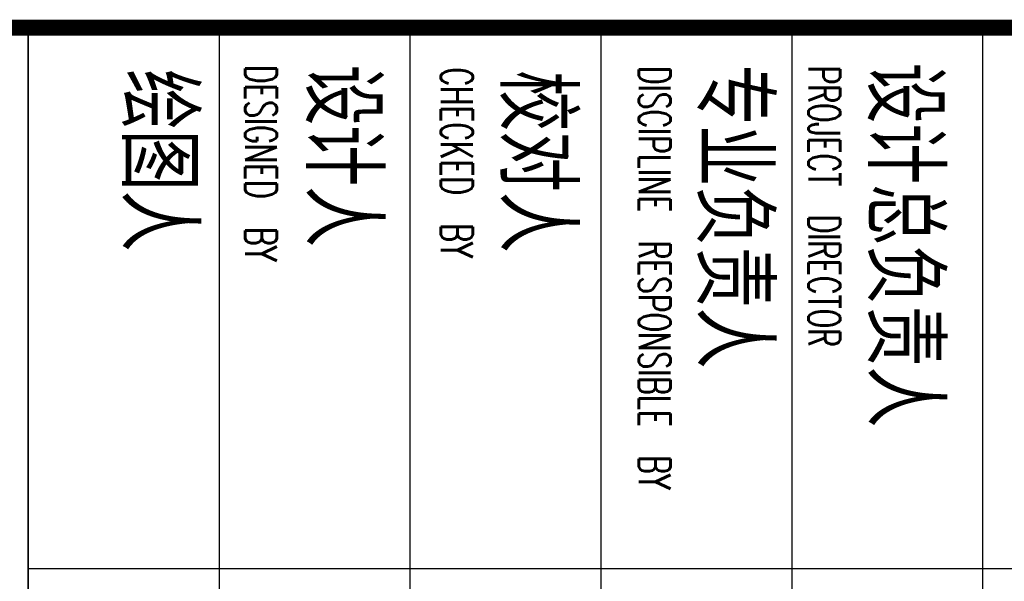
# Model space of a CAD drawing. Extents: x 1779708 to 7299578, y -1121471 to 88434.
# Tile 343 of 656: x 4708005 to 4717289, y -1078011 to -1072717. Entities that reach past the tile are written whole.
import ezdxf

# ---------------------------------------------------------------- set-up
doc = ezdxf.new("R2010")
doc.units = 0
doc.header["$LTSCALE"] = 1000
doc.header["$MEASUREMENT"] = 0
for name, color, linetype in [('PUB_TITLE', 4, 'CONTINUOUS'), ('修改', 6, 'CONTINUOUS'), ('通-图框－文字', 4, 'CONTINUOUS')]:
    doc.layers.add(name, color=color, linetype=linetype)
doc.styles.add('dim_font', font='SIMPLEX.shx', dxfattribs={"width": 0.8})
doc.styles.add('仿宋', font='txt', dxfattribs={"width": 0.7})

# ---------------------------------------------------------------- blocks, each defined once
blk = doc.blocks.new('A$C36B43F05')
at = {"layer": 'PUB_TITLE'}
for p, q in [((29400, 1500), (29400, 12000)), ((31200, 12000), (31200, 1500)), ((33000, 12000), (33000, 1500)), ((34800, 12000), (34800, 1500)), ((36600, 12000), (36600, 1500)), ((38400, 12000), (38400, 1500))]:
    blk.add_line(p, q, dxfattribs=at)
at = {"layer": 'PUB_TITLE', "const_width": 150}
blk.add_lwpolyline([(124650, 12000), (1500, 12000)], dxfattribs=at)
at = {"layer": 'PUB_TITLE'}
for points in [[(29400, 12000), (29400, 1500)], [(42000, 6900), (29400, 6900)]]:
    blk.add_lwpolyline(points, dxfattribs=at)
at = {"layer": '通-图框－文字', "color": 4, "style": 'dim_font', "width": 0.65}
for s, p in [('DESIGNED  BY', (31445.4, 11649.3)), ('CHECKED  BY', (33291.8, 11625.4)), ('DISCIPLINE  RESPONSIBLE  BY', (35158.5, 11638.2)), ('PROJECT  DIRECTOR', (36757, 11640.6))]:
    blk.add_text(s, height=300, rotation=270, dxfattribs=at).set_placement(p)
at = {"layer": '通-图框－文字', "style": '仿宋', "width": 0.7}
for s, p in [('设计人', (32085.3, 11652)), ('专业负责人', (35773.1, 11652.3)), ('设计总负责人', (37383.6, 11670.6)), ('绘图人', (30349.2, 11609)), ('校对人', (33917.1, 11597.3))]:
    blk.add_text(s, height=600, rotation=270, dxfattribs=at).set_placement(p)

msp = doc.modelspace()

# ---------------------------------------------------------------- block references
at = {"layer": '修改'}
msp.add_blockref('A$C36B43F05', (4678684.8, -1084792.1), dxfattribs=at)

doc.saveas('drawing.dxf')
